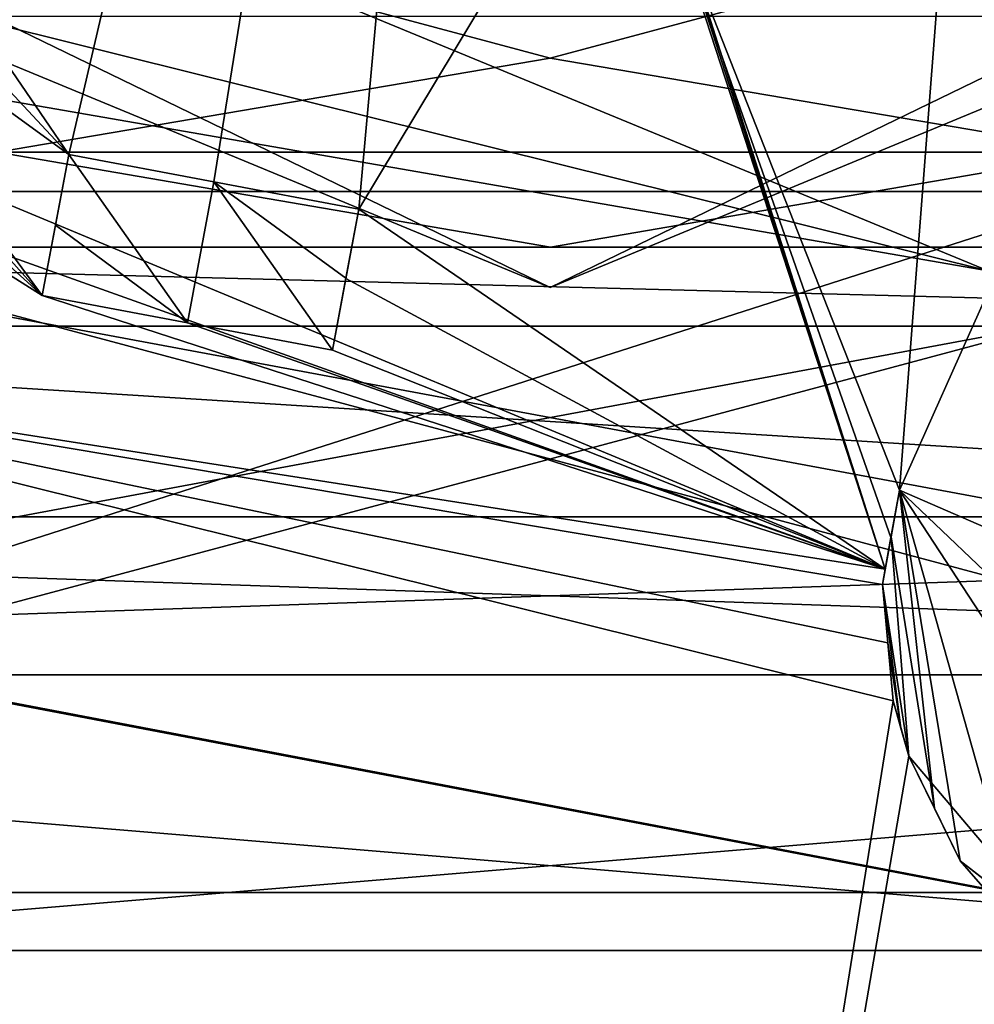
# Model space of a CAD drawing. Header units: millimetres. Extents: x -122 to 122, y -98 to 94.
# Tile 254 of 533: x -71.97 to -68.43, y 62.69 to 66.34. Entities that reach past the tile are written whole.
import ezdxf

# ---------------------------------------------------------------- set-up
doc = ezdxf.new("R2010")
doc.units = ezdxf.units.MM
doc.header["$LTSCALE"] = 26.699852
for name, color, linetype in [('13', 7, 'CONTINUOUS'), ('14', 7, 'CONTINUOUS'), ('16', 7, 'CONTINUOUS'), ('17', 7, 'CONTINUOUS'), ('2424', 7, 'CONTINUOUS'), ('2436', 7, 'CONTINUOUS'), ('2440', 7, 'CONTINUOUS'), ('339', 7, 'CONTINUOUS'), ('340', 7, 'CONTINUOUS'), ('349', 7, 'CONTINUOUS'), ('353', 7, 'CONTINUOUS'), ('355', 7, 'CONTINUOUS'), ('3604', 7, 'CONTINUOUS'), ('3616', 7, 'CONTINUOUS'), ('3620', 7, 'CONTINUOUS'), ('5452', 7, 'CONTINUOUS'), ('5454', 7, 'CONTINUOUS'), ('5461', 7, 'CONTINUOUS'), ('5467', 7, 'CONTINUOUS'), ('5479', 7, 'CONTINUOUS'), ('5481', 7, 'CONTINUOUS'), ('5483', 7, 'CONTINUOUS'), ('5531', 7, 'CONTINUOUS'), ('5532', 7, 'CONTINUOUS'), ('5533', 7, 'CONTINUOUS'), ('5534', 7, 'CONTINUOUS'), ('5535', 7, 'CONTINUOUS'), ('5536', 7, 'CONTINUOUS'), ('5555', 7, 'CONTINUOUS'), ('5556', 7, 'CONTINUOUS'), ('5557', 7, 'CONTINUOUS'), ('5558', 7, 'CONTINUOUS'), ('5670', 7, 'CONTINUOUS'), ('951', 7, 'CONTINUOUS')]:
    doc.layers.add(name, color=color, linetype=linetype)

msp = doc.modelspace()

# ---------------------------------------------------------------- linework, layer by layer
at = {"layer": '13', "color": 7, "linetype": 'Continuous', "true_color": 0xf5f5f5}
for points in [[(-80.6065, 62.8935, -12), (-59.3935, 62.8935, -12), (-65.5004, 65.7056, -12), (-80.6065, 62.8935, -12)], [(-74.4996, 65.7056, -12), (-80.6065, 62.8935, -12), (-65.5004, 65.7056, -12), (-74.4996, 65.7056, -12)], [(-70, 58.5, -12), (-59.3935, 62.8935, -12), (-80.6065, 62.8935, -12), (-70, 58.5, -12)]]:
    msp.add_3dface(points, dxfattribs=at)
at = {"layer": '14', "color": 7, "linetype": 'Continuous', "true_color": 0xf5f5f5}
for points in [[(-59.3935, 62.8935, -15), (-80.6065, 62.8935, -15), (-74.4996, 65.7056, -15), (-59.3935, 62.8935, -15)], [(-65.5004, 65.7056, -15), (-59.3935, 62.8935, -15), (-74.4996, 65.7056, -15), (-65.5004, 65.7056, -15)], [(-70, 58.5, -15), (-80.6065, 62.8935, -15), (-59.3935, 62.8935, -15), (-70, 58.5, -15)]]:
    msp.add_3dface(points, dxfattribs=at)
at = {"layer": '16', "color": 7, "linetype": 'Continuous', "true_color": 0xf5f5f5}
for points in [[(-70, 58.5, -12), (-80.6065, 62.8935, -12), (-70, 58.5, -15), (-70, 58.5, -12)], [(-80.6065, 62.8935, -12), (-80.6065, 62.8935, -15), (-70, 58.5, -15), (-80.6065, 62.8935, -12)], [(-59.3935, 62.8935, -12), (-70, 58.5, -12), (-59.3935, 62.8935, -15), (-59.3935, 62.8935, -12)], [(-70, 58.5, -12), (-70, 58.5, -15), (-59.3935, 62.8935, -15), (-70, 58.5, -12)]]:
    msp.add_3dface(points, dxfattribs=at)
at = {"layer": '17', "color": 7, "linetype": 'Continuous', "true_color": 0xf5f5f5}
for points in [[(-74.4996, 65.7056, -12), (-65.5004, 65.7056, -12), (-74.4996, 65.7056, -15), (-74.4996, 65.7056, -12)], [(-65.5004, 65.7056, -12), (-65.5004, 65.7056, -15), (-74.4996, 65.7056, -15), (-65.5004, 65.7056, -12)]]:
    msp.add_3dface(points, dxfattribs=at)
at = {"layer": '2424', "color": 250, "linetype": 'Continuous', "true_color": 0x323232}
for points in [[(-78.5, 64.5, 2), (-78.5, 64.5, 10), (-61.5, 64.5, 10), (-78.5, 64.5, 2)], [(-61.5, 64.5, 2), (-78.5, 64.5, 2), (-61.5, 64.5, 10), (-61.5, 64.5, 2)]]:
    msp.add_3dface(points, dxfattribs=at)
at = {"layer": '2436', "color": 250, "linetype": 'Continuous', "true_color": 0x323232}
for points in [[(-61.5, 64.5, 10), (-78.5, 64.5, 10), (-78.5, 63.9142, 11.4142), (-61.5, 64.5, 10)], [(-61.5, 64.5, 10), (-78.5, 63.9142, 11.4142), (-61.5, 63.9142, 11.4142), (-61.5, 64.5, 10)], [(-78.5, 62.5, 12), (-61.5, 62.5, 12), (-61.5, 63.9142, 11.4142), (-78.5, 62.5, 12)], [(-78.5, 63.9142, 11.4142), (-78.5, 62.5, 12), (-61.5, 63.9142, 11.4142), (-78.5, 63.9142, 11.4142)]]:
    msp.add_3dface(points, dxfattribs=at)
at = {"layer": '2440', "color": 250, "linetype": 'Continuous', "true_color": 0x323232}
for points in [[(-78.5, 64.5, 2), (-61.5, 64.5, 2), (-61.5, 63.9142, 0.5858), (-78.5, 64.5, 2)], [(-78.5, 64.5, 2), (-61.5, 63.9142, 0.5858), (-78.5, 63.9142, 0.5858), (-78.5, 64.5, 2)], [(-61.5, 62.5), (-78.5, 62.5), (-78.5, 63.9142, 0.5858), (-61.5, 62.5)], [(-61.5, 63.9142, 0.5858), (-61.5, 62.5), (-78.5, 63.9142, 0.5858), (-61.5, 63.9142, 0.5858)]]:
    msp.add_3dface(points, dxfattribs=at)
at = {"layer": '339', "color": 7, "linetype": 'Continuous', "true_color": 0xf5f5f5}
for points in [[(-59.6088, 67.4992, -15), (-65.875, 66.3553, -15), (-76, 63.1077, -15), (-59.6088, 67.4992, -15)], [(-64, 63.1077, -15), (-59.6088, 67.4992, -15), (-76, 63.1077, -15), (-64, 63.1077, -15)], [(-65.875, 66.3553, -15), (-74.125, 66.3553, -15), (-76, 63.1077, -15), (-65.875, 66.3553, -15)], [(-70, 61.5005, -15), (-64, 63.1077, -15), (-76, 63.1077, -15), (-70, 61.5005, -15)]]:
    msp.add_3dface(points, dxfattribs=at)
at = {"layer": '340', "color": 7, "linetype": 'Continuous', "true_color": 0xf5f5f5}
for points in [[(-76, 63.1077, -28.55), (-80.3912, 67.4992, -28.55), (-64, 63.1077, -28.55), (-76, 63.1077, -28.55)], [(-64, 63.1077, -28.55), (-80.3912, 67.4992, -28.55), (-68.3761, 65.4119, -28.55), (-64, 63.1077, -28.55)], [(-68.3761, 65.4119, -28.55), (-80.3912, 67.4992, -28.55), (-75.224, 67.1154, -28.55), (-68.3761, 65.4119, -28.55)], [(-70, 61.5005, -28.55), (-76, 63.1077, -28.55), (-64, 63.1077, -28.55), (-70, 61.5005, -28.55)]]:
    msp.add_3dface(points, dxfattribs=at)
at = {"layer": '349', "color": 7, "linetype": 'Continuous', "true_color": 0xf5f5f5}
for points in [[(-68.3761, 65.4119, -28.55), (-75.224, 67.1154, -28.55), (-73.4587, 67.5093, -27.2175), (-68.3761, 65.4119, -28.55)], [(-68.3761, 65.4119, -28.55), (-73.4587, 67.5093, -27.2175), (-66.5413, 67.5093, -27.2175), (-68.3761, 65.4119, -28.55)]]:
    msp.add_3dface(points, dxfattribs=at)
at = {"layer": '353', "color": 7, "linetype": 'Continuous', "true_color": 0xf5f5f5}
for points in [[(-76, 63.1077, -28.55), (-70, 61.5005, -28.55), (-73.0572, 61.4087, -28.2776), (-76, 63.1077, -28.55)], [(-70, 61.5005, -28.55), (-64, 63.1077, -28.55), (-66.9421, 61.4091, -28.2777), (-70, 61.5005, -28.55)]]:
    msp.add_3dface(points, dxfattribs=at)
at = {"layer": '355', "color": 7, "linetype": 'Continuous', "true_color": 0xf5f5f5}
for points in [[(-70, 61.5005, -15), (-76, 63.1077, -15), (-73.0572, 61.4087, -15.2724), (-70, 61.5005, -15)], [(-64, 63.1077, -15), (-70, 61.5005, -15), (-66.942, 61.4091, -15.2723), (-64, 63.1077, -15)]]:
    msp.add_3dface(points, dxfattribs=at)
at = {"layer": '3604', "color": 250, "linetype": 'Continuous', "true_color": 0x323232}
for points in [[(-61.5, 64.5, -10), (-78.5, 64.5, -10), (-61.5, 64.5, -2), (-61.5, 64.5, -10)], [(-61.5, 64.5, -2), (-78.5, 64.5, -10), (-78.5, 64.5, -2), (-61.5, 64.5, -2)]]:
    msp.add_3dface(points, dxfattribs=at)
at = {"layer": '3616', "color": 250, "linetype": 'Continuous', "true_color": 0x323232}
for points in [[(-78.5, 64.5, -10), (-61.5, 64.5, -10), (-61.5, 63.9142, -11.4142), (-78.5, 64.5, -10)], [(-78.5, 63.9142, -11.4142), (-78.5, 64.5, -10), (-61.5, 63.9142, -11.4142), (-78.5, 63.9142, -11.4142)], [(-61.5, 62.5, -12), (-78.5, 62.5, -12), (-78.5, 63.9142, -11.4142), (-61.5, 62.5, -12)], [(-61.5, 62.5, -12), (-78.5, 63.9142, -11.4142), (-61.5, 63.9142, -11.4142), (-61.5, 62.5, -12)]]:
    msp.add_3dface(points, dxfattribs=at)
at = {"layer": '3620', "color": 250, "linetype": 'Continuous', "true_color": 0x323232}
for points in [[(-61.5, 64.5, -2), (-78.5, 64.5, -2), (-78.5, 63.9142, -0.5858), (-61.5, 64.5, -2)], [(-61.5, 63.9142, -0.5858), (-61.5, 64.5, -2), (-78.5, 63.9142, -0.5858), (-61.5, 63.9142, -0.5858)], [(-78.5, 62.5), (-61.5, 62.5), (-61.5, 63.9142, -0.5858), (-78.5, 62.5)], [(-78.5, 62.5), (-61.5, 63.9142, -0.5858), (-78.5, 63.9142, -0.5858), (-78.5, 62.5)]]:
    msp.add_3dface(points, dxfattribs=at)
at = {"layer": '5452', "color": 7, "linetype": 'Continuous', "true_color": 0xf5f5f5}
for points in [[(-57.5559, 61.0542, 12), (-82.4441, 61.0542, 12), (-76.8233, 64.7277, 12), (-57.5559, 61.0542, 12)], [(-75.6, 64.5, 12), (-57.5559, 61.0542, 12), (-76.8233, 64.7277, 12), (-75.6, 64.5, 12)], [(-64.4, 64.5, 12), (-57.5559, 61.0542, 12), (-75.6, 64.5, 12), (-64.4, 64.5, 12)]]:
    msp.add_3dface(points, dxfattribs=at)
at = {"layer": '5454', "color": 7, "linetype": 'Continuous', "true_color": 0xf5f5f5}
for points in [[(-70, 73.5, 20.5), (-72.6615, 67.129, 19.6748), (-71.7836, 65.8434, 19.4256), (-70, 73.5, 20.5)], [(-71.2458, 65.7423, 19.4269), (-70, 73.5, 20.5), (-71.7836, 65.8434, 19.4256), (-71.2458, 65.7423, 19.4269)], [(-70.7087, 65.6413, 19.4175), (-70, 73.5, 20.5), (-71.2458, 65.7423, 19.4269), (-70.7087, 65.6413, 19.4175)], [(-69.711, 67.2996, 19.835), (-70, 73.5, 20.5), (-70.7087, 65.6413, 19.4175), (-69.711, 67.2996, 19.835)], [(-67.4613, 67.3819, 19.7414), (-68.5141, 67.0847, 19.7504), (-68.0602, 66.0418, 19.4684), (-67.4613, 67.3819, 19.7414)], [(-68.7585, 64.3062, 18.9925), (-69.711, 67.2996, 19.835), (-70.7087, 65.6413, 19.4175), (-68.7585, 64.3062, 18.9925)], [(-69.6398, 67.0474, 19.7784), (-69.711, 67.2996, 19.835), (-68.7585, 64.3062, 18.9925), (-69.6398, 67.0474, 19.7784)], [(-72.6615, 67.129, 19.6748), (-72.7393, 66.8701, 19.6083), (-71.7836, 65.8434, 19.4256), (-72.6615, 67.129, 19.6748)], [(-68.5141, 67.0847, 19.7504), (-69.5665, 66.7876, 19.7175), (-68.7051, 64.5989, 19.0852), (-68.5141, 67.0847, 19.7504)], [(-68.0602, 66.0418, 19.4684), (-68.5141, 67.0847, 19.7504), (-68.7051, 64.5989, 19.0852), (-68.0602, 66.0418, 19.4684)], [(-69.5665, 66.7876, 19.7175), (-69.6398, 67.0474, 19.7784), (-68.7585, 64.3062, 18.9925), (-69.5665, 66.7876, 19.7175)], [(-72.7393, 66.8701, 19.6083), (-72.8211, 66.5981, 19.5354), (-71.7836, 65.8434, 19.4256), (-72.7393, 66.8701, 19.6083)], [(-68.7051, 64.5989, 19.0852), (-69.5665, 66.7876, 19.7175), (-68.737, 64.4243, 19.0303), (-68.7051, 64.5989, 19.0852)], [(-68.737, 64.4243, 19.0303), (-69.5665, 66.7876, 19.7175), (-68.7585, 64.3062, 18.9925), (-68.737, 64.4243, 19.0303)], [(-72.8211, 66.5981, 19.5354), (-72.9075, 66.4655, 19.494), (-71.8819, 65.3207, 19.2722), (-72.8211, 66.5981, 19.5354)], [(-72.8211, 66.5981, 19.5354), (-71.8819, 65.3207, 19.2722), (-71.7836, 65.8434, 19.4256), (-72.8211, 66.5981, 19.5354)], [(-72.9075, 66.4655, 19.494), (-72.9954, 66.3307, 19.451), (-71.8819, 65.3207, 19.2722), (-72.9075, 66.4655, 19.494)], [(-72.9954, 66.3307, 19.451), (-73.2018, 66.1542, 19.3829), (-71.8819, 65.3207, 19.2722), (-72.9954, 66.3307, 19.451)], [(-73.4168, 65.9705, 19.3091), (-68.7585, 64.3062, 18.9925), (-73.2018, 66.1542, 19.3829), (-73.4168, 65.9705, 19.3091)], [(-73.2018, 66.1542, 19.3829), (-68.7585, 64.3062, 18.9925), (-71.8819, 65.3207, 19.2722), (-73.2018, 66.1542, 19.3829)], [(-73.9875, 65.124, 18.9927), (-68.7585, 64.3062, 18.9925), (-73.4168, 65.9705, 19.3091), (-73.9875, 65.124, 18.9927)], [(-71.7836, 65.8434, 19.4256), (-71.8819, 65.3207, 19.2722), (-71.8328, 65.5818, 19.3502), (-71.7836, 65.8434, 19.4256)], [(-70.7571, 65.3839, 19.3433), (-68.7585, 64.3062, 18.9925), (-70.7087, 65.6413, 19.4175), (-70.7571, 65.3839, 19.3433)], [(-70.8069, 65.1186, 19.264), (-68.7585, 64.3062, 18.9925), (-70.7571, 65.3839, 19.3433), (-70.8069, 65.1186, 19.264)], [(-71.8819, 65.3207, 19.2722), (-68.7585, 64.3062, 18.9925), (-71.3441, 65.2196, 19.2734), (-71.8819, 65.3207, 19.2722)], [(-71.3441, 65.2196, 19.2734), (-68.7585, 64.3062, 18.9925), (-70.8069, 65.1186, 19.264), (-71.3441, 65.2196, 19.2734)], [(-70, 55.9, 14.625), (-73.9875, 65.124, 18.9927), (-73.9969, 65.0832, 18.979), (-70, 55.9, 14.625)], [(-73.9875, 65.124, 18.9927), (-70, 55.9, 14.625), (-68.7284, 63.8185, 18.825), (-73.9875, 65.124, 18.9927)], [(-68.7585, 64.3062, 18.9925), (-73.9875, 65.124, 18.9927), (-68.7688, 64.2493, 18.9741), (-68.7585, 64.3062, 18.9925)], [(-68.7688, 64.2493, 18.9741), (-73.9875, 65.124, 18.9927), (-68.7486, 64.0336, 18.9004), (-68.7688, 64.2493, 18.9741)], [(-68.7486, 64.0336, 18.9004), (-73.9875, 65.124, 18.9927), (-68.7284, 63.8185, 18.825), (-68.7486, 64.0336, 18.9004)], [(-74.0485, 64.8584, 18.9024), (-70, 55.9, 14.625), (-73.9969, 65.0832, 18.979), (-74.0485, 64.8584, 18.9024)], [(-76.7352, 57.2397, 14.625), (-70, 55.9, 14.625), (-74.0485, 64.8584, 18.9024), (-76.7352, 57.2397, 14.625)], [(-68.7284, 63.8185, 18.825), (-70, 55.9, 14.625), (-68.6706, 63.6138, 18.7497), (-68.7284, 63.8185, 18.825)], [(-68.6995, 63.716, 18.7875), (-68.7284, 63.8185, 18.825), (-68.6706, 63.6138, 18.7497), (-68.6995, 63.716, 18.7875)], [(-70, 55.9, 14.625), (-63.2648, 57.2397, 14.625), (-68.6706, 63.6138, 18.7497), (-70, 55.9, 14.625)], [(-68.6706, 63.6138, 18.7497), (-63.2648, 57.2397, 14.625), (-68.4798, 63.2255, 18.5973), (-68.6706, 63.6138, 18.7497)], [(-68.5758, 63.4208, 18.6749), (-68.6706, 63.6138, 18.7497), (-68.4798, 63.2255, 18.5973), (-68.5758, 63.4208, 18.6749)], [(-68.4798, 63.2255, 18.5973), (-63.2648, 57.2397, 14.625), (-68.2712, 63.0628, 18.5234), (-68.4798, 63.2255, 18.5973)]]:
    msp.add_3dface(points, dxfattribs=at)
at = {"layer": '5461', "color": 7, "linetype": 'Continuous', "true_color": 0xf5f5f5}
for points in [[(-75.6, 65.5, 11), (-75.6, 65.5, 1.0205), (-69.9981, 65.5, 0.2898), (-75.6, 65.5, 11)], [(-64.4, 65.5, 11), (-75.6, 65.5, 11), (-64.4, 65.5, 1.0205), (-64.4, 65.5, 11)], [(-64.4, 65.5, 1.0205), (-75.6, 65.5, 11), (-69.9981, 65.5, 0.2898), (-64.4, 65.5, 1.0205)]]:
    msp.add_3dface(points, dxfattribs=at)
at = {"layer": '5467', "color": 7, "linetype": 'Continuous', "true_color": 0xf5f5f5}
for points in [[(-75.6, 65.5, 11), (-64.4, 65.5, 11), (-64.4, 65.2071, 11.7071), (-75.6, 65.5, 11)], [(-75.6, 65.5, 11), (-64.4, 65.2071, 11.7071), (-75.6, 65.2071, 11.7071), (-75.6, 65.5, 11)], [(-64.4, 64.5, 12), (-75.6, 64.5, 12), (-75.6, 65.2071, 11.7071), (-64.4, 64.5, 12)], [(-64.4, 65.2071, 11.7071), (-64.4, 64.5, 12), (-75.6, 65.2071, 11.7071), (-64.4, 65.2071, 11.7071)]]:
    msp.add_3dface(points, dxfattribs=at)
at = {"layer": '5479', "color": 7, "linetype": 'Continuous', "true_color": 0xf5f5f5}
for points in [[(-69.9981, 65.5, 0.2898), (-75.6, 65.5, 1.0205), (-72.0491, 65.8522, 0.2556), (-69.9981, 65.5, 0.2898)], [(-67.9507, 65.8523, 0.2556), (-69.9981, 65.5, 0.2898), (-72.0491, 65.8522, 0.2556), (-67.9507, 65.8523, 0.2556)], [(-64.4, 65.5, 1.0205), (-69.9981, 65.5, 0.2898), (-67.9507, 65.8523, 0.2556), (-64.4, 65.5, 1.0205)]]:
    msp.add_3dface(points, dxfattribs=at)
at = {"layer": '5481', "color": 7, "linetype": 'Continuous', "true_color": 0xf5f5f5}
for points in [[(-73.65, 67.178, -0.6683), (-66.35, 67.178, -10), (-70, 66.2, -0.6683), (-73.65, 67.178, -0.6683)], [(-70, 66.2, -0.6683), (-66.35, 67.178, -10), (-66.35, 67.178, -0.6683), (-70, 66.2, -0.6683)]]:
    msp.add_3dface(points, dxfattribs=at)
at = {"layer": '5483', "color": 7, "linetype": 'Continuous', "true_color": 0xf5f5f5}
for points in [[(-73.65, 67.178, -0.6683), (-70, 66.2, -0.6683), (-72.0491, 65.8522, 0.2556), (-73.65, 67.178, -0.6683)], [(-70, 66.2, -0.6683), (-66.35, 67.178, -0.6683), (-67.9507, 65.8523, 0.2556), (-70, 66.2, -0.6683)], [(-70, 66.2, -0.6683), (-67.9507, 65.8523, 0.2556), (-72.0491, 65.8522, 0.2556), (-70, 66.2, -0.6683)]]:
    msp.add_3dface(points, dxfattribs=at)
at = {"layer": '5531', "color": 7, "linetype": 'Continuous', "true_color": 0xf5f5f5}
for points in [[(-68.0602, 66.0418, 19.4684), (-68.7051, 64.5989, 19.0852), (-68.0602, 66.0418, 20.5036), (-68.0602, 66.0418, 19.4684)], [(-68.7051, 64.5989, 19.0852), (-68.7051, 64.5989, 20.1341), (-68.0602, 66.0418, 20.5036), (-68.7051, 64.5989, 19.0852)]]:
    msp.add_3dface(points, dxfattribs=at)
at = {"layer": '5532', "color": 7, "linetype": 'Continuous', "true_color": 0xf5f5f5}
for points in [[(-68.7051, 64.5989, 19.0852), (-68.737, 64.4243, 19.0303), (-68.7688, 64.2493, 20.027), (-68.7051, 64.5989, 19.0852)], [(-68.7051, 64.5989, 19.0852), (-68.7688, 64.2493, 20.027), (-68.7366, 64.426, 20.0818), (-68.7051, 64.5989, 19.0852)], [(-68.7051, 64.5989, 20.1341), (-68.7051, 64.5989, 19.0852), (-68.7366, 64.426, 20.0818), (-68.7051, 64.5989, 20.1341)], [(-68.737, 64.4243, 19.0303), (-68.7585, 64.3062, 18.9925), (-68.7688, 64.2493, 20.027), (-68.737, 64.4243, 19.0303)], [(-68.7585, 64.3062, 18.9925), (-68.7688, 64.2493, 18.9741), (-68.7688, 64.2493, 20.027), (-68.7585, 64.3062, 18.9925)]]:
    msp.add_3dface(points, dxfattribs=at)
at = {"layer": '5533', "color": 7, "linetype": 'Continuous', "true_color": 0xf5f5f5}
for points in [[(-68.7688, 64.2493, 18.9741), (-68.7486, 64.0336, 18.9004), (-68.7284, 63.8185, 19.8835), (-68.7688, 64.2493, 18.9741)], [(-68.7688, 64.2493, 20.027), (-68.7688, 64.2493, 18.9741), (-68.7486, 64.0336, 19.9561), (-68.7688, 64.2493, 20.027)], [(-68.7688, 64.2493, 18.9741), (-68.7284, 63.8185, 19.8835), (-68.7486, 64.0336, 19.9561), (-68.7688, 64.2493, 18.9741)], [(-68.7486, 64.0336, 18.9004), (-68.7284, 63.8185, 18.825), (-68.7284, 63.8185, 19.8835), (-68.7486, 64.0336, 18.9004)]]:
    msp.add_3dface(points, dxfattribs=at)
at = {"layer": '5534', "color": 7, "linetype": 'Continuous', "true_color": 0xf5f5f5}
for points in [[(-68.7284, 63.8185, 18.825), (-68.6995, 63.716, 18.7875), (-68.6706, 63.6138, 19.8109), (-68.7284, 63.8185, 18.825)], [(-68.7284, 63.8185, 19.8835), (-68.7284, 63.8185, 18.825), (-68.6997, 63.7168, 19.8477), (-68.7284, 63.8185, 19.8835)], [(-68.7284, 63.8185, 18.825), (-68.6706, 63.6138, 19.8109), (-68.6997, 63.7168, 19.8477), (-68.7284, 63.8185, 18.825)], [(-68.6995, 63.716, 18.7875), (-68.6706, 63.6138, 18.7497), (-68.6706, 63.6138, 19.8109), (-68.6995, 63.716, 18.7875)]]:
    msp.add_3dface(points, dxfattribs=at)
at = {"layer": '5535', "color": 7, "linetype": 'Continuous', "true_color": 0xf5f5f5}
for points in [[(-68.6706, 63.6138, 18.7497), (-68.5758, 63.4208, 18.6749), (-68.4798, 63.2255, 19.6642), (-68.6706, 63.6138, 18.7497)], [(-68.6706, 63.6138, 19.8109), (-68.6706, 63.6138, 18.7497), (-68.5758, 63.4208, 19.7389), (-68.6706, 63.6138, 19.8109)], [(-68.6706, 63.6138, 18.7497), (-68.4798, 63.2255, 19.6642), (-68.5758, 63.4208, 19.7389), (-68.6706, 63.6138, 18.7497)], [(-68.5758, 63.4208, 18.6749), (-68.4798, 63.2255, 18.5973), (-68.4798, 63.2255, 19.6642), (-68.5758, 63.4208, 18.6749)]]:
    msp.add_3dface(points, dxfattribs=at)
at = {"layer": '5536', "color": 7, "linetype": 'Continuous', "true_color": 0xf5f5f5}
for points in [[(-68.4798, 63.2255, 18.5973), (-68.2712, 63.0628, 18.5234), (-68.0635, 62.9008, 19.5196), (-68.4798, 63.2255, 18.5973)], [(-68.4798, 63.2255, 19.6642), (-68.4798, 63.2255, 18.5973), (-68.2712, 63.0628, 19.5931), (-68.4798, 63.2255, 19.6642)], [(-68.4798, 63.2255, 18.5973), (-68.0635, 62.9008, 19.5196), (-68.2712, 63.0628, 19.5931), (-68.4798, 63.2255, 18.5973)]]:
    msp.add_3dface(points, dxfattribs=at)
at = {"layer": '5555', "color": 7, "linetype": 'Continuous', "true_color": 0xf5f5f5}
for points in [[(-71.7836, 65.8434, 19.4256), (-71.8328, 65.5818, 19.3502), (-71.8819, 65.3207, 20.3144), (-71.7836, 65.8434, 19.4256)], [(-71.7836, 65.8434, 19.4256), (-71.8819, 65.3207, 20.3144), (-71.8328, 65.5819, 20.3896), (-71.7836, 65.8434, 19.4256)], [(-71.7836, 65.8434, 20.4624), (-71.7836, 65.8434, 19.4256), (-71.8328, 65.5819, 20.3896), (-71.7836, 65.8434, 20.4624)], [(-71.8328, 65.5818, 19.3502), (-71.8819, 65.3207, 19.2722), (-71.8819, 65.3207, 20.3144), (-71.8328, 65.5818, 19.3502)]]:
    msp.add_3dface(points, dxfattribs=at)
at = {"layer": '5556', "color": 7, "linetype": 'Continuous', "true_color": 0xf5f5f5}
for points in [[(-71.8819, 65.3207, 19.2722), (-71.3441, 65.2196, 19.2734), (-71.8819, 65.3207, 20.3144), (-71.8819, 65.3207, 19.2722)], [(-71.8819, 65.3207, 20.3144), (-71.3441, 65.2196, 19.2734), (-71.3441, 65.2196, 20.3156), (-71.8819, 65.3207, 20.3144)], [(-71.3441, 65.2196, 19.2734), (-70.8069, 65.1186, 19.264), (-71.3441, 65.2196, 20.3156), (-71.3441, 65.2196, 19.2734)], [(-70.8069, 65.1186, 19.264), (-70.8069, 65.1186, 20.3065), (-71.3441, 65.2196, 20.3156), (-70.8069, 65.1186, 19.264)]]:
    msp.add_3dface(points, dxfattribs=at)
at = {"layer": '5557', "color": 7, "linetype": 'Continuous', "true_color": 0xf5f5f5}
for points in [[(-70.7571, 65.3839, 19.3433), (-70.7087, 65.6413, 19.4175), (-70.8069, 65.1186, 20.3065), (-70.7571, 65.3839, 19.3433)], [(-70.8069, 65.1186, 20.3065), (-70.7087, 65.6413, 19.4175), (-70.7087, 65.6413, 20.4546), (-70.8069, 65.1186, 20.3065)], [(-70.8069, 65.1186, 20.3065), (-70.7087, 65.6413, 20.4546), (-70.7569, 65.3849, 20.3832), (-70.8069, 65.1186, 20.3065)], [(-70.8069, 65.1186, 19.264), (-70.7571, 65.3839, 19.3433), (-70.8069, 65.1186, 20.3065), (-70.8069, 65.1186, 19.264)]]:
    msp.add_3dface(points, dxfattribs=at)
at = {"layer": '5558', "color": 7, "linetype": 'Continuous', "true_color": 0xf5f5f5}
for points in [[(-71.2458, 65.7423, 19.4269), (-71.7836, 65.8434, 19.4256), (-71.2458, 65.7423, 20.4636), (-71.2458, 65.7423, 19.4269)], [(-71.7836, 65.8434, 19.4256), (-71.7836, 65.8434, 20.4624), (-71.2458, 65.7423, 20.4636), (-71.7836, 65.8434, 19.4256)], [(-70.7087, 65.6413, 19.4175), (-71.2458, 65.7423, 19.4269), (-70.7087, 65.6413, 20.4546), (-70.7087, 65.6413, 19.4175)], [(-70.7087, 65.6413, 20.4546), (-71.2458, 65.7423, 19.4269), (-71.2458, 65.7423, 20.4636), (-70.7087, 65.6413, 20.4546)]]:
    msp.add_3dface(points, dxfattribs=at)
at = {"layer": '5670', "color": 7, "linetype": 'Continuous', "true_color": 0xf5f5f5}
for points in [[(-68.0602, 66.0418, 20.5036), (-68.7051, 64.5989, 20.1341), (-68.2425, 64.3979, 20.0471), (-68.0602, 66.0418, 20.5036)], [(-71.7836, 65.8434, 20.4624), (-71.8328, 65.5819, 20.3896), (-71.3441, 65.2196, 20.3156), (-71.7836, 65.8434, 20.4624)], [(-71.7836, 65.8434, 20.4624), (-71.3441, 65.2196, 20.3156), (-71.2458, 65.7423, 20.4636), (-71.7836, 65.8434, 20.4624)], [(-71.3441, 65.2196, 20.3156), (-70.8069, 65.1186, 20.3065), (-71.2458, 65.7423, 20.4636), (-71.3441, 65.2196, 20.3156)], [(-70.8069, 65.1186, 20.3065), (-70.7569, 65.3849, 20.3832), (-71.2458, 65.7423, 20.4636), (-70.8069, 65.1186, 20.3065)], [(-70.7569, 65.3849, 20.3832), (-70.7087, 65.6413, 20.4546), (-71.2458, 65.7423, 20.4636), (-70.7569, 65.3849, 20.3832)], [(-71.8328, 65.5819, 20.3896), (-71.8819, 65.3207, 20.3144), (-71.3441, 65.2196, 20.3156), (-71.8328, 65.5819, 20.3896)], [(-68.7051, 64.5989, 20.1341), (-68.7366, 64.426, 20.0818), (-68.5758, 63.4208, 19.7389), (-68.7051, 64.5989, 20.1341)], [(-68.4798, 63.2255, 19.6642), (-68.7051, 64.5989, 20.1341), (-68.5758, 63.4208, 19.7389), (-68.4798, 63.2255, 19.6642)], [(-68.7051, 64.5989, 20.1341), (-68.4798, 63.2255, 19.6642), (-68.2712, 63.0628, 19.5931), (-68.7051, 64.5989, 20.1341)], [(-68.7051, 64.5989, 20.1341), (-68.2712, 63.0628, 19.5931), (-68.2773, 63.9459, 19.9026), (-68.7051, 64.5989, 20.1341)], [(-68.7051, 64.5989, 20.1341), (-68.2773, 63.9459, 19.9026), (-68.2597, 64.1746, 19.9767), (-68.7051, 64.5989, 20.1341)], [(-68.2425, 64.3979, 20.0471), (-68.7051, 64.5989, 20.1341), (-68.2597, 64.1746, 19.9767), (-68.2425, 64.3979, 20.0471)], [(-68.7366, 64.426, 20.0818), (-68.7688, 64.2493, 20.027), (-68.6706, 63.6138, 19.8109), (-68.7366, 64.426, 20.0818)], [(-68.7366, 64.426, 20.0818), (-68.6706, 63.6138, 19.8109), (-68.5758, 63.4208, 19.7389), (-68.7366, 64.426, 20.0818)], [(-68.7688, 64.2493, 20.027), (-68.7486, 64.0336, 19.9561), (-68.6997, 63.7168, 19.8477), (-68.7688, 64.2493, 20.027)], [(-68.6706, 63.6138, 19.8109), (-68.7688, 64.2493, 20.027), (-68.6997, 63.7168, 19.8477), (-68.6706, 63.6138, 19.8109)], [(-68.7486, 64.0336, 19.9561), (-68.7284, 63.8185, 19.8835), (-68.6997, 63.7168, 19.8477), (-68.7486, 64.0336, 19.9561)]]:
    msp.add_3dface(points, dxfattribs=at)
at = {"layer": '951', "color": 7, "linetype": 'Continuous'}
for points in [[(-75.7629, 67.7371, -61), (-70, 65.35, -61), (-73.675, 67.1347, -60.2), (-75.7629, 67.7371, -61)], [(-70, 65.35, -61), (-75.7629, 67.7371, -61), (-73.675, 67.1347, -61.8), (-70, 65.35, -61)], [(-70, 65.35, -61), (-64.2371, 67.7371, -61), (-66.325, 67.1347, -60.2), (-70, 65.35, -61)], [(-64.2371, 67.7371, -61), (-70, 65.35, -61), (-66.325, 67.1347, -61.8), (-64.2371, 67.7371, -61)], [(-73.675, 67.1347, -60.2), (-70, 65.35, -61), (-66.325, 67.1347, -60.2), (-73.675, 67.1347, -60.2)], [(-66.325, 67.1347, -61.8), (-70, 65.35, -61), (-73.675, 67.1347, -61.8), (-66.325, 67.1347, -61.8)]]:
    msp.add_3dface(points, dxfattribs=at)

doc.saveas('drawing.dxf')
